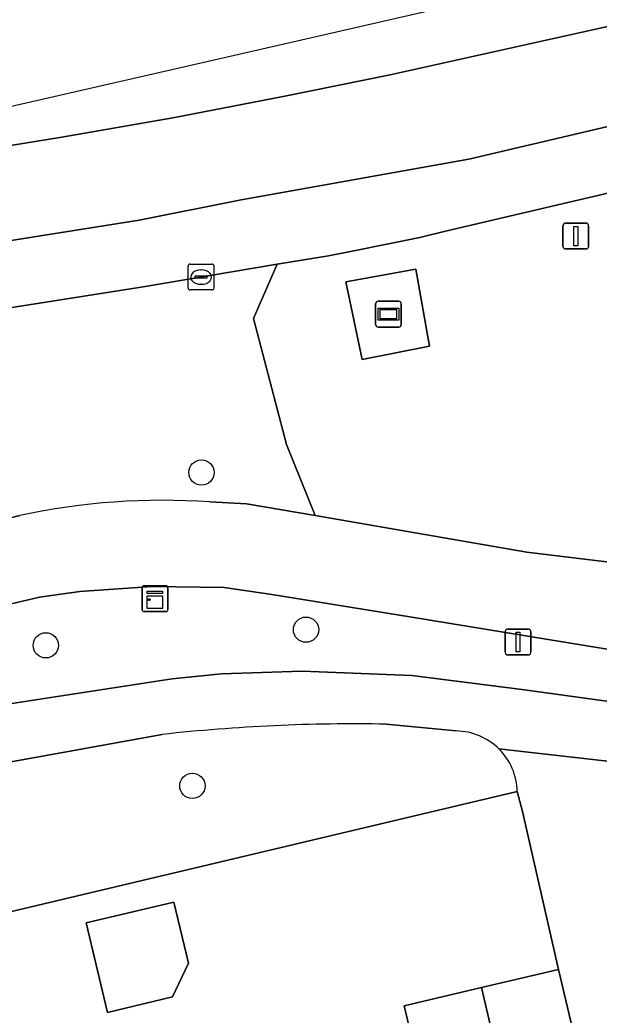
# Model space of a CAD drawing. Extents: x 157648 to 158502, y 379212 to 380938.
# Drawn here: x 158140.63 to 158163.01, y 380857.26 to 380895.73 of the extents above; entities that cross this region are included whole.
import ezdxf

# ---------------------------------------------------------------- set-up
doc = ezdxf.new("R2010")
doc.units = 0
for name, color, linetype in [('IMGEO_Afsluitpaal', 7, 'Continuous'), ('IMGEO_Berm_groen', 7, 'Continuous'), ('IMGEO_Boom', 7, 'Continuous'), ('IMGEO_Erf', 7, 'Continuous'), ('IMGEO_Fietspad_gesloten', 7, 'Continuous'), ('IMGEO_Groenvoorziening', 7, 'Continuous'), ('IMGEO_Hek', 7, 'Continuous'), ('IMGEO_Informatiebord', 7, 'Continuous'), ('IMGEO_Kast', 7, 'Continuous'), ('IMGEO_Kolk', 7, 'Continuous'), ('IMGEO_Lichtmast', 7, 'Continuous'), ('IMGEO_Pand', 7, 'Continuous'), ('IMGEO_Rijbaan_regionaal_gesloten', 7, 'Continuous'), ('IMGEO_Terreindeel_open', 7, 'Continuous'), ('IMGEO_Voetpad_open', 7, 'Continuous')]:
    doc.layers.add(name, color=color, linetype=linetype)

msp = doc.modelspace()

# ---------------------------------------------------------------- linework, layer by layer
at = {"layer": 'IMGEO_Afsluitpaal'}
for p, q in [((158161.711, 380887.873), (158162.501, 380887.873)), ((158162.501, 380887.873), (158161.711, 380887.873)), ((158161.611, 380886.973), (158161.611, 380887.773)), ((158161.611, 380887.773), (158161.611, 380886.973)), ((158162.601, 380887.773), (158162.601, 380886.973)), ((158162.601, 380886.973), (158162.601, 380887.773)), ((158162.501, 380886.873), (158161.711, 380886.873)), ((158161.711, 380886.873), (158162.501, 380886.873))]:
    msp.add_line(p, q, dxfattribs=at)
msp.add_lwpolyline([(158162.031, 380887.748), (158162.181, 380887.748), (158162.181, 380886.998), (158162.031, 380886.998), (158162.031, 380887.748)], dxfattribs=at)
for centre, start, end in [((158161.711, 380887.773), 90, 180), ((158161.711, 380887.773), 90, 180), ((158162.501, 380887.773), 0, 90), ((158162.501, 380887.773), 360, 90), ((158161.711, 380886.973), 180, 270), ((158161.711, 380886.973), 180, 270), ((158162.501, 380886.973), 270, 0), ((158162.501, 380886.973), 270, 0)]:
    msp.add_arc(centre, 0.1, start, end, dxfattribs=at)
at = {"layer": 'IMGEO_Berm_groen'}
for points in [[(158247.927, 380894.961), (158241.25, 380890.308), (158241.053, 380890.179), (158237.983, 380888.371), (158234.764, 380886.844), (158227.239, 380884.51), (158216.562, 380881.917), (158176.169, 380872.274), (158170.786, 380871.038), (158169.397, 380870.904), (158167.571, 380870.872), (158165.75, 380871.003), (158163.948, 380871.297), (158155.69, 380872.659), (158150.365, 380873.521), (158148.523, 380873.783), (158145.729, 380873.832), (158142.943, 380873.632), (158141.381, 380873.409), (158125.611, 380869.701), (158120.899, 380868.795), (158112.29, 380866.807), (158104.631, 380865.308)], [(158147.961, 380877.094), (158149.385, 380877.016), (158152.042, 380876.575), (158150.929, 380879.311), (158149.649, 380884.187), (158150.574, 380886.285), (158145.396, 380885.413), (158136.955, 380884.088), (158124.653, 380882.291), (158122.043, 380881.956), (158109.483, 380880.764), (158101.863, 380880.361)], [(158103.883, 380868.194), (158108.42, 380868.984), (158111.658, 380869.645), (158125.373, 380872.836), (158140.63, 380876.569)], [(158103.992, 380860.804), (158111.541, 380862.403), (158125.906, 380865.83), (158133.874, 380867.714), (158139.433, 380869.167), (158139.637, 380869.206), (158146.514, 380870.261), (158148.421, 380870.451), (158151.536, 380870.552), (158155.774, 380870.384), (158160.122, 380869.826), (158163.951, 380869.298), (158165.296, 380869.194), (158168.609, 380869.132), (158171.914, 380869.367), (158175.184, 380869.895), (158175.796, 380870.028), (158198.003, 380875.375)]]:
    msp.add_lwpolyline(points, dxfattribs=at)
msp.add_arc((158146.14, 380851.073), 26.085, 85.9973, 102.195, dxfattribs=at)
at = {"layer": 'IMGEO_Boom'}
for centre in [(158147.645, 380878.231), (158151.684, 380872.157), (158141.631, 380871.551), (158147.293, 380866.119)]:
    msp.add_circle(centre, 0.489, dxfattribs=at)
at = {"layer": 'IMGEO_Erf'}
for points in [[(158165.267, 380889.483), (158157.073, 380887.557), (158156.078, 380887.323), (158153.531, 380886.801), (158152.556, 380886.604), (158150.574, 380886.285), (158149.649, 380884.187), (158150.929, 380879.311), (158152.042, 380876.575), (158160.22, 380875.155), (158166.261, 380874.42), (158169.254, 380874.341), (158172.2, 380874.603), (158186.759, 380878.107), (158186.574, 380879.312), (158183.521, 380881.564), (158178.533, 380885.027)], [(158157.175, 380851.512), (158156.948, 380851.458), (158155.477, 380857.617), (158158.457, 380858.321), (158161.437, 380859.026), (158160.042, 380865.13), (158159.844, 380865.897), (158116.365, 380855.58), (158117.831, 380849.402), (158119.428, 380842.771), (158119.322, 380842.743), (158117.095, 380839.543), (158119.836, 380828.149), (158121.806, 380828.52), (158127.204, 380829.803), (158127.381, 380829.845), (158133.395, 380831.251), (158139.93, 380832.775), (158140.373, 380830.824), (158140.585, 380829.891), (158140.683, 380829.906), (158143.629, 380830.615), (158156.186, 380833.568), (158159.045, 380834.252)]]:
    msp.add_lwpolyline(points, dxfattribs=at)
for points in [[(158156.452, 380883.117), (158153.856, 380882.605), (158153.221, 380885.603), (158155.92, 380886.094)], [(158146.531, 380857.963), (158144.012, 380857.363), (158143.19, 380860.819), (158146.577, 380861.625), (158147.138, 380859.27)]]:
    msp.add_lwpolyline(points, close=True, dxfattribs=at)
at = {"layer": 'IMGEO_Fietspad_gesloten'}
for points in [[(158104.631, 380865.308), (158112.29, 380866.807), (158120.899, 380868.795), (158125.611, 380869.701), (158141.381, 380873.409), (158142.943, 380873.632), (158145.729, 380873.832), (158148.523, 380873.783), (158150.365, 380873.521), (158155.69, 380872.659), (158163.948, 380871.297), (158165.75, 380871.003), (158167.571, 380870.872), (158169.397, 380870.904), (158170.786, 380871.038), (158176.169, 380872.274), (158216.562, 380881.917), (158227.239, 380884.51), (158234.764, 380886.844), (158237.983, 380888.371), (158241.053, 380890.179), (158241.25, 380890.308), (158247.927, 380894.961)], [(158228.952, 380888.114), (158227.823, 380887.854), (158221.487, 380886.347), (158215.49, 380884.935), (158214.584, 380884.721), (158211.181, 380883.92), (158206.509, 380882.744), (158205.929, 380882.622), (158204.633, 380882.349), (158199.155, 380881.064), (158186.759, 380878.107), (158172.2, 380874.603), (158169.254, 380874.341), (158166.261, 380874.42), (158160.22, 380875.155), (158152.042, 380876.575), (158149.385, 380877.016), (158147.961, 380877.094)], [(158140.63, 380876.569), (158125.373, 380872.836), (158111.658, 380869.645), (158108.42, 380868.984), (158103.883, 380868.194), (158098.244, 380867.766), (158087.236, 380867.694), (158082.882, 380867.92)]]:
    msp.add_lwpolyline(points, dxfattribs=at)
msp.add_arc((158146.14, 380851.073), 26.085, 85.9973, 102.195, dxfattribs=at)
at = {"layer": 'IMGEO_Groenvoorziening'}
for points in [[(158157.485, 380868.241), (158154.786, 380868.506)], [(158146.125, 380868.106), (158139.634, 380866.932), (158126.077, 380863.592), (158110.544, 380859.909), (158109.774, 380859.528), (158109.114, 380858.978), (158108.993, 380858.775), (158108.89, 380858.562), (158108.807, 380858.34), (158108.744, 380858.112), (158108.701, 380857.88), (158108.68, 380857.644), (158108.679, 380857.408), (158108.685, 380857.316), (158109.447, 380853.986), (158110.419, 380854.164), (158113.387, 380854.873), (158116.365, 380855.58), (158159.844, 380865.897)]]:
    msp.add_lwpolyline(points, dxfattribs=at)
for centre, radius, start, end in [((158153.59, 380800.431), 68.085, 88.99366, 96.29488), ((158157.451, 380865.846), 2.395, 45.2157, 89.1759), ((158157.447, 380865.846), 2.398, 1.2134, 45.1418)]:
    msp.add_arc(centre, radius, start, end, dxfattribs=at)
at = {"layer": 'IMGEO_Hek'}
for points in [[(158186.759, 380878.107), (158172.2, 380874.603), (158169.254, 380874.341), (158166.261, 380874.42), (158160.22, 380875.155)], [(158160.042, 380865.13), (158161.437, 380859.026)]]:
    msp.add_lwpolyline(points, dxfattribs=at)
at = {"layer": 'IMGEO_Informatiebord'}
for p, q in [((158154.474, 380884.853), (158155.264, 380884.853)), ((158155.264, 380884.853), (158154.474, 380884.853)), ((158154.374, 380883.953), (158154.374, 380884.753)), ((158154.374, 380884.753), (158154.374, 380883.953)), ((158155.364, 380884.753), (158155.364, 380883.953)), ((158155.364, 380883.953), (158155.364, 380884.753)), ((158155.264, 380883.853), (158154.474, 380883.853)), ((158154.474, 380883.853), (158155.264, 380883.853))]:
    msp.add_line(p, q, dxfattribs=at)
for points in [[(158154.475, 380884.585), (158155.263, 380884.585), (158155.263, 380884.121), (158154.475, 380884.121), (158154.475, 380884.585)], [(158154.54, 380884.52), (158154.54, 380884.186), (158155.198, 380884.186), (158155.198, 380884.52), (158154.54, 380884.52)]]:
    msp.add_lwpolyline(points, dxfattribs=at)
for centre, start, end in [((158154.474, 380884.753), 90, 180), ((158154.474, 380884.753), 90, 180), ((158155.264, 380884.753), 0, 90), ((158155.264, 380884.753), 360, 90), ((158154.474, 380883.953), 180, 270), ((158154.474, 380883.953), 180, 270), ((158155.264, 380883.953), 270, 0), ((158155.264, 380883.953), 270, 0)]:
    msp.add_arc(centre, 0.1, start, end, dxfattribs=at)
at = {"layer": 'IMGEO_Kast'}
for p, q in [((158145.348, 380872.928), (158145.348, 380873.769)), ((158145.348, 380873.769), (158145.348, 380872.928)), ((158145.423, 380873.853), (158146.264, 380873.853)), ((158146.264, 380873.853), (158145.423, 380873.853)), ((158146.348, 380873.778), (158146.348, 380872.937)), ((158146.348, 380872.937), (158146.348, 380873.778)), ((158146.273, 380872.853), (158145.432, 380872.853)), ((158145.432, 380872.853), (158146.273, 380872.853))]:
    msp.add_line(p, q, dxfattribs=at)
for points in [[(158145.543, 380873.643), (158146.143, 380873.643), (158146.143, 380873.558), (158145.543, 380873.558), (158145.543, 380873.643)], [(158145.543, 380873.468), (158146.143, 380873.468), (158146.143, 380872.979), (158145.543, 380872.979), (158145.543, 380873.468)]]:
    msp.add_lwpolyline(points, dxfattribs=at)
msp.add_circle((158145.627, 380873.317), 0.0377, dxfattribs=at)
for centre, start, end in [((158145.426, 380873.775), 92.4484, 184.2845), ((158145.426, 380873.775), 92.4484, 184.2845), ((158146.27, 380873.775), 2.4484, 94.2845), ((158146.27, 380873.775), 2.4484, 94.2845), ((158145.426, 380872.931), 182.4484, 274.2845), ((158145.426, 380872.931), 182.4484, 274.2845), ((158146.27, 380872.931), 272.4484, 4.2845), ((158146.27, 380872.931), 272.4484, 4.2845)]:
    msp.add_arc(centre, 0.0779, start, end, dxfattribs=at)
at = {"layer": 'IMGEO_Kolk'}
for p, q in [((158147.127, 380885.362), (158147.127, 380886.214)), ((158147.202, 380886.288), (158148.054, 380886.288)), ((158147.615, 380886.068), (158147.64, 380886.068)), ((158148.128, 380886.214), (158148.128, 380885.362)), ((158147.386, 380885.782), (158147.386, 380885.794)), ((158147.824, 380885.745), (158147.426, 380885.745)), ((158147.429, 380885.831), (158147.827, 380885.831)), ((158147.87, 380885.794), (158147.87, 380885.782)), ((158148.054, 380885.288), (158147.202, 380885.288)), ((158147.638, 380885.508), (158147.613, 380885.508))]:
    msp.add_line(p, q, dxfattribs=at)
for points in [[(158147.127, 380885.362), (158147.127, 380886.214)], [(158147.202, 380886.288), (158148.054, 380886.288)], [(158148.128, 380886.214), (158148.128, 380885.362)], [(158148.054, 380885.288), (158147.202, 380885.288)]]:
    msp.add_lwpolyline(points, dxfattribs=at)
for centre, radius, start, end in [((158147.204, 380886.212), 0.0765, 91.552, 178.448), ((158147.204, 380886.212), 0.0765, 91.552, 178.448), ((158148.052, 380886.212), 0.0765, 1.552, 88.448), ((158148.052, 380886.212), 0.0765, 1.552, 88.448), ((158147.426, 380885.791), 0.0403, 85.8775, 175.7526), ((158147.423, 380885.781), 0.0366, 178.938, 274.7102), ((158147.827, 380885.788), 0.043, 264.8664, 352.4533), ((158147.831, 380885.793), 0.0386, 1.7309, 96.639), ((158147.204, 380885.364), 0.0765, 181.552, 268.448), ((158147.204, 380885.364), 0.0765, 181.552, 268.448), ((158148.052, 380885.364), 0.0765, 271.552, 358.448), ((158148.052, 380885.364), 0.0765, 271.552, 358.448)]:
    msp.add_arc(centre, radius, start, end, dxfattribs=at)
for centre, major_axis, ratio, start_param, end_param in [((158147.614, 380885.788), (-0.387, 0.002), 0.722429, 4.712389, 7.853982), ((158147.639, 380885.788), (-0.39, 0.002), 0.717154, 1.570796, 4.712389)]:
    msp.add_ellipse(centre, major_axis=major_axis, ratio=ratio, start_param=start_param, end_param=end_param, dxfattribs=at)
at = {"layer": 'IMGEO_Lichtmast'}
for p, q in [((158159.479, 380872.181), (158160.269, 380872.181)), ((158160.269, 380872.181), (158159.479, 380872.181)), ((158159.379, 380871.281), (158159.379, 380872.081)), ((158159.379, 380872.081), (158159.379, 380871.281)), ((158160.369, 380872.081), (158160.369, 380871.281)), ((158160.369, 380871.281), (158160.369, 380872.081)), ((158160.269, 380871.181), (158159.479, 380871.181)), ((158159.479, 380871.181), (158160.269, 380871.181))]:
    msp.add_line(p, q, dxfattribs=at)
msp.add_lwpolyline([(158159.799, 380872.056), (158159.949, 380872.056), (158159.949, 380871.306), (158159.799, 380871.306), (158159.799, 380872.056)], dxfattribs=at)
for centre, start, end in [((158159.479, 380872.081), 90, 180), ((158159.479, 380872.081), 90, 180), ((158160.269, 380872.081), 0, 90), ((158160.269, 380872.081), 360, 90), ((158159.479, 380871.281), 180, 270), ((158159.479, 380871.281), 180, 270), ((158160.269, 380871.281), 270, 0), ((158160.269, 380871.281), 270, 0)]:
    msp.add_arc(centre, 0.1, start, end, dxfattribs=at)
at = {"layer": 'IMGEO_Pand'}
for points in [[(158147.138, 380859.27), (158146.577, 380861.625), (158143.19, 380860.819), (158144.012, 380857.363), (158146.531, 380857.963)], [(158158.457, 380858.321), (158159.911, 380852.166), (158162.89, 380852.878), (158161.437, 380859.026)], [(158158.457, 380858.321), (158155.477, 380857.617), (158156.948, 380851.458), (158157.175, 380851.512), (158159.911, 380852.166)]]:
    msp.add_lwpolyline(points, close=True, dxfattribs=at)
at = {"layer": 'IMGEO_Rijbaan_regionaal_gesloten'}
for points in [[(158322.666, 380934.145), (158125.833, 380889.066), (158052.871, 380883.253)], [(158108.098, 380883.225), (158111.93, 380883.562), (158115.871, 380883.958), (158119.805, 380884.419), (158121.91, 380884.621), (158125.792, 380885.125), (158129.602, 380885.619), (158139.469, 380887.076), (158145.241, 380887.993), (158149.175, 380888.767), (158157.971, 380890.35), (158178.311, 380895.13), (158178.332, 380895.132), (158227.57, 380906.91), (158227.589, 380906.916), (158234.792, 380908.812), (158245.832, 380911.345), (158257.255, 380914.069)], [(158206.828, 380905.74), (158190.824, 380901.973), (158186.862, 380901.016), (158182.9, 380900.059), (158178.87, 380899.085), (158174.94, 380898.189), (158170.912, 380897.206), (158167.147, 380896.325), (158162.936, 380895.386), (158154.938, 380893.603), (158150.8, 380892.763), (158146.534, 380891.945), (158142.255, 380891.198), (158137.39, 380890.404), (158133.427, 380889.78), (158129.369, 380889.282), (158125.45, 380888.8), (158121.554, 380888.322), (158117.534, 380887.901), (158113.411, 380887.469), (158109.527, 380887.093), (158101.556, 380886.409)], [(158101.556, 380886.409), (158109.527, 380887.093), (158113.411, 380887.469), (158117.534, 380887.901), (158121.554, 380888.322), (158125.45, 380888.8), (158129.369, 380889.282), (158133.427, 380889.78), (158137.39, 380890.404), (158142.255, 380891.198), (158146.534, 380891.945), (158150.8, 380892.763), (158154.938, 380893.603), (158162.936, 380895.386), (158167.147, 380896.325), (158170.912, 380897.206), (158174.94, 380898.189), (158178.87, 380899.085), (158182.9, 380900.059), (158186.862, 380901.016), (158190.824, 380901.973), (158206.828, 380905.74)], [(158178.332, 380895.132), (158178.311, 380895.13), (158157.971, 380890.35), (158149.175, 380888.767), (158145.241, 380887.993), (158139.469, 380887.076), (158129.602, 380885.619), (158125.792, 380885.125), (158121.91, 380884.621), (158119.805, 380884.419), (158115.871, 380883.958), (158111.93, 380883.562), (158108.098, 380883.225)], [(158150.574, 380886.285), (158152.556, 380886.604), (158153.531, 380886.801), (158156.078, 380887.323), (158157.073, 380887.557), (158165.267, 380889.483)], [(158101.863, 380880.361), (158109.483, 380880.764), (158122.043, 380881.956), (158124.653, 380882.291), (158136.955, 380884.088), (158145.396, 380885.413), (158150.574, 380886.285)]]:
    msp.add_lwpolyline(points, dxfattribs=at)
at = {"layer": 'IMGEO_Terreindeel_open'}
msp.add_lwpolyline([(158155.92, 380886.094), (158153.221, 380885.603), (158153.856, 380882.605), (158156.452, 380883.117)], close=True, dxfattribs=at)
at = {"layer": 'IMGEO_Voetpad_open'}
for points in [[(158165.172, 380867.015), (158165.296, 380869.194), (158163.951, 380869.298), (158160.122, 380869.826), (158155.774, 380870.384), (158151.536, 380870.552), (158148.421, 380870.451), (158146.514, 380870.261), (158139.637, 380869.206), (158139.433, 380869.167), (158133.874, 380867.714), (158125.906, 380865.83), (158111.541, 380862.403), (158103.992, 380860.804)], [(158154.786, 380868.506), (158157.485, 380868.241)], [(158103.851, 380858.283), (158110.544, 380859.909), (158126.077, 380863.592), (158139.634, 380866.932), (158146.125, 380868.106)], [(158159.138, 380867.546), (158164.343, 380866.954)], [(158164.343, 380866.954), (158159.138, 380867.546)], [(158159.844, 380865.897), (158160.042, 380865.13), (158161.437, 380859.026), (158162.89, 380852.878), (158164.297, 380846.741), (158162.99, 380842.997), (158166.548, 380828.16), (158168.852, 380818.348), (158164.145, 380817.278), (158165.282, 380812.425), (158172.086, 380813.928), (158184.171, 380816.835), (158183.914, 380818.094), (158183.807, 380818.068), (158182.999, 380817.796), (158172.223, 380815.219), (158171.793, 380815.099), (158170.989, 380818.524), (158169.526, 380824.707), (158165.739, 380840.623), (158168.671, 380841.291), (158163.827, 380862.151)]]:
    msp.add_lwpolyline(points, dxfattribs=at)
for centre, radius, start, end in [((158153.59, 380800.431), 68.085, 88.99366, 96.29488), ((158157.451, 380865.846), 2.395, 45.2157, 89.1759), ((158157.447, 380865.846), 2.398, 1.2134, 45.1418)]:
    msp.add_arc(centre, radius, start, end, dxfattribs=at)

doc.saveas('drawing.dxf')
